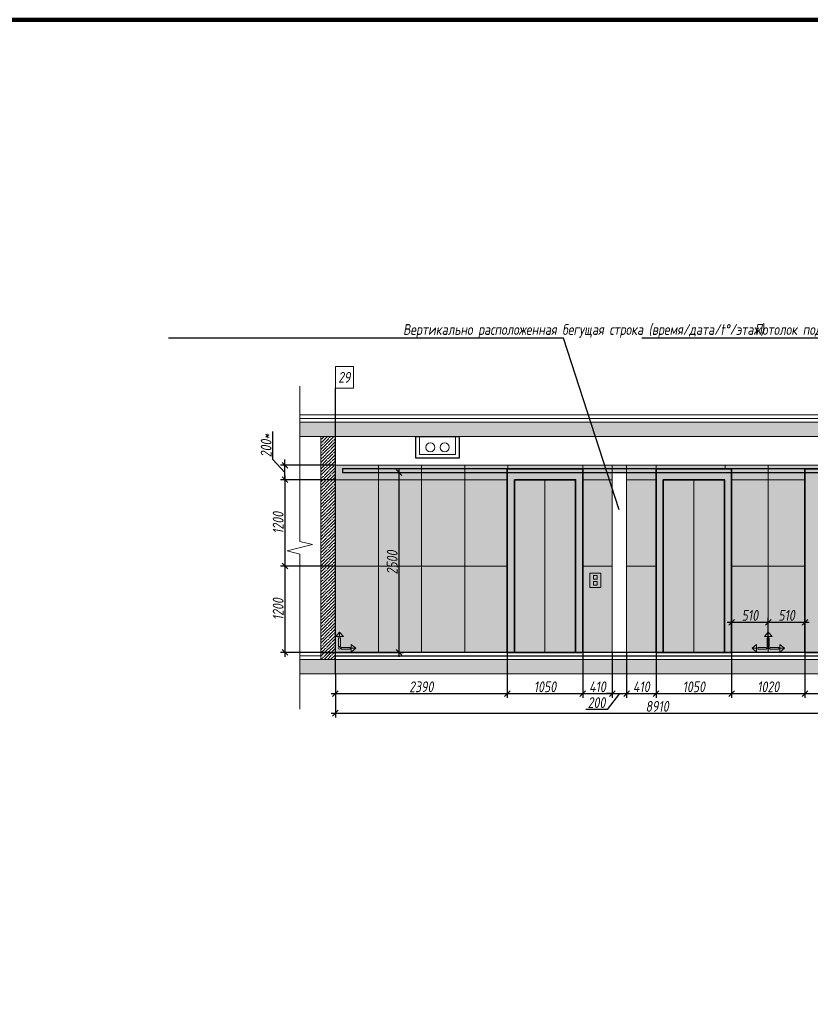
# Model space of a CAD drawing. Header units: millimetres. Extents: x -76220005 to 7466349, y -86687 to 22351.
# Tile 381 of 493: x 239324 to 250319, y 3671 to 17359. Entities that reach past the tile are written whole.
import ezdxf
from ezdxf import colors
from ezdxf.entities.mleader import LeaderData, LeaderLine
from ezdxf.math import Vec2, Vec3

# ---------------------------------------------------------------- set-up
doc = ezdxf.new("R2010")
doc.units = ezdxf.units.MM
doc.linetypes.add('DASHDOT', pattern=[25.4, 12.7, -6.35, 0, -6.35])
doc.layers.get('Defpoints').update_dxf_attribs({"color": 31})
for name, color, linetype, lineweight in [('A-DETL-GENF', 7, 'Continuous', 5), ('dim_pot', 183, 'Continuous', 9), ('Отделка стен', 253, 'Continuous', 0)]:
    doc.layers.add(name, color=color, linetype=linetype, lineweight=lineweight)
doc.layers.add('dim_razv', color=7, linetype='DASHDOT', lineweight=9, true_color=0x285228)
doc.layers.add('pol', color=7, linetype='Continuous', lineweight=15, true_color=0x55666d)
doc.styles.add('fl_iso paper', font='isocpeur.ttf', dxfattribs={"width": 0.8, "oblique": 10})
doc.styles.add('In tre', font='isocpeur.ttf', dxfattribs={"width": 0.8, "oblique": 10})
doc.dimstyles.new('In tre 1_50', dxfattribs={"dimtxt": 150, "dimasz": 80, "dimexe": 60, "dimexo": 10, "dimgap": 20, "dimtad": 1, "dimdec": 0, "dimrnd": 5, "dimzin": 0, "dimdsep": 46, "dimtxsty": 'fl_iso paper', "dimblk": 'OBLIQUE', "dimcen": 0, "dimdle": 60, "dimadec": 0, "dimazin": 0, "dimtfac": 1, "dimtdec": 0, "dimtofl": 0, "dimtmove": 1, "dimatfit": 1, "dimfxl": 40, "dimtolj": 1, "dimtzin": 0, "dimarcsym": 1})
picture_1 = doc.add_image_def('image1.png', size_in_pixel=(44, 610))

# ---------------------------------------------------------------- blocks, each defined once
blk = doc.blocks.new('*U38')
at = {"color": 0, "linetype": 'ByBlock', "lineweight": -2}
for p, q in [((0, 0), (-6, 0)), ((80.34, 0), (0, 0)), ((167.69, 0), (87.34, 0)), ((167.69, 0), (173.69, 0))]:
    blk.add_line(p, q, dxfattribs=at)
blk.add_lwpolyline([(87.34, 0), (85.59, -7), (82.09, 7), (80.34, 0)], dxfattribs=at)
blk = doc.blocks.new('_Oblique')
at = {"color": 0, "linetype": 'ByBlock', "lineweight": -2}
blk.add_line((-0.5, -0.5), (0.5, 0.5), dxfattribs=at)
blk = doc.blocks.new('*D125')
at = {"layer": 'Defpoints', "color": 0, "linetype": 'ByBlock', "transparency": 16777216}
for p in [(244524, 11064), (244599, 11064), (243502, 8564)]:
    blk.add_point(p, dxfattribs=at)
at = {"layer": 'dim_razv', "color": 0, "linetype": 'ByBlock', "lineweight": -2, "transparency": 16777216}
for p, q in [((244599, 8504), (244599, 11124)), ((244534, 11064), (244659, 11064)), ((243512, 8564), (244659, 8564))]:
    blk.add_line(p, q, dxfattribs=at)
at = {"layer": 'dim_razv', "color": 0, "linetype": 'ByBlock', "lineweight": -2, "transparency": 16777216, "xscale": 80, "yscale": 80, "zscale": 80}
for p, rotation in [((244599, 11064), 90), ((244599, 8564), 270)]:
    blk.add_blockref('_Oblique', p, dxfattribs=dict(at, rotation=rotation))
at = {"layer": 'dim_razv', "color": 0, "linetype": 'ByBlock', "transparency": 16777216, "insert": (244504, 9814), "char_height": 150, "attachment_point": 5, "rotation": 90, "style": 'fl_iso paper'}
blk.add_mtext('\\A1;2500', dxfattribs=at)
blk = doc.blocks.new('*D126')
at = {"layer": 'Defpoints', "color": 0, "linetype": 'ByBlock', "transparency": 16777216}
for p in [(243714, 8264), (252664, 8264), (252664, 7718)]:
    blk.add_point(p, dxfattribs=at)
at = {"layer": 'dim_razv', "color": 0, "linetype": 'ByBlock', "lineweight": -2, "transparency": 16777216}
for p, q in [((243714, 8254), (243714, 7658)), ((252664, 8254), (252664, 7658)), ((243654, 7718), (252724, 7718))]:
    blk.add_line(p, q, dxfattribs=at)
at = {"layer": 'dim_razv', "color": 0, "linetype": 'ByBlock', "lineweight": -2, "transparency": 16777216, "xscale": 80, "yscale": 80, "zscale": 80, "rotation": 180}
blk.add_blockref('_Oblique', (243714, 7718), dxfattribs=at)
at = {"layer": 'dim_razv', "color": 0, "linetype": 'ByBlock', "lineweight": -2, "transparency": 16777216, "xscale": 80, "yscale": 80, "zscale": 80}
blk.add_blockref('_Oblique', (252664, 7718), dxfattribs=at)
at = {"layer": 'dim_razv', "color": 0, "linetype": 'ByBlock', "transparency": 16777216, "insert": (248189, 7813), "char_height": 150, "attachment_point": 5, "style": 'fl_iso paper'}
blk.add_mtext('\\A1;8910', dxfattribs=at)
blk = doc.blocks.new('*D130')
at = {"layer": 'Defpoints', "color": 0, "linetype": 'ByBlock', "transparency": 16777216}
for p in [(246104, 8564), (243714, 8254), (246104, 7990)]:
    blk.add_point(p, dxfattribs=at)
at = {"layer": 'dim_razv', "color": 0, "linetype": 'ByBlock', "lineweight": -2, "transparency": 16777216}
for p, q in [((246104, 8554), (246104, 7930)), ((243714, 8244), (243714, 7930)), ((243654, 7990), (246164, 7990))]:
    blk.add_line(p, q, dxfattribs=at)
at = {"layer": 'dim_razv', "color": 0, "linetype": 'ByBlock', "lineweight": -2, "transparency": 16777216, "xscale": 80, "yscale": 80, "zscale": 80, "rotation": 180}
blk.add_blockref('_Oblique', (243714, 7990), dxfattribs=at)
at = {"layer": 'dim_razv', "color": 0, "linetype": 'ByBlock', "lineweight": -2, "transparency": 16777216, "xscale": 80, "yscale": 80, "zscale": 80}
blk.add_blockref('_Oblique', (246104, 7990), dxfattribs=at)
at = {"layer": 'dim_razv', "color": 0, "linetype": 'ByBlock', "transparency": 16777216, "insert": (244909, 8085), "char_height": 150, "attachment_point": 5, "style": 'fl_iso paper'}
blk.add_mtext('\\A1;2390', dxfattribs=at)
blk = doc.blocks.new('*D131')
at = {"layer": 'Defpoints', "color": 0, "linetype": 'ByBlock', "transparency": 16777216}
for p in [(246104, 8564), (247154, 8564), (247154, 7990)]:
    blk.add_point(p, dxfattribs=at)
at = {"layer": 'dim_razv', "color": 0, "linetype": 'ByBlock', "lineweight": -2, "transparency": 16777216}
for p, q in [((246104, 8554), (246104, 7930)), ((247154, 8554), (247154, 7930)), ((246044, 7990), (247214, 7990))]:
    blk.add_line(p, q, dxfattribs=at)
at = {"layer": 'dim_razv', "color": 0, "linetype": 'ByBlock', "lineweight": -2, "transparency": 16777216, "xscale": 80, "yscale": 80, "zscale": 80, "rotation": 180}
blk.add_blockref('_Oblique', (246104, 7990), dxfattribs=at)
at = {"layer": 'dim_razv', "color": 0, "linetype": 'ByBlock', "lineweight": -2, "transparency": 16777216, "xscale": 80, "yscale": 80, "zscale": 80}
blk.add_blockref('_Oblique', (247154, 7990), dxfattribs=at)
at = {"layer": 'dim_razv', "color": 0, "linetype": 'ByBlock', "transparency": 16777216, "insert": (246629, 8085), "char_height": 150, "attachment_point": 5, "style": 'fl_iso paper'}
blk.add_mtext('\\A1;1050', dxfattribs=at)
blk = doc.blocks.new('*D132')
at = {"layer": 'Defpoints', "color": 0, "linetype": 'ByBlock', "transparency": 16777216}
for p in [(247154, 8564), (247564, 8564), (247564, 7990)]:
    blk.add_point(p, dxfattribs=at)
at = {"layer": 'dim_razv', "color": 0, "linetype": 'ByBlock', "lineweight": -2, "transparency": 16777216}
for p, q in [((247154, 8554), (247154, 7930)), ((247564, 8554), (247564, 7930)), ((247094, 7990), (247624, 7990))]:
    blk.add_line(p, q, dxfattribs=at)
at = {"layer": 'dim_razv', "color": 0, "linetype": 'ByBlock', "lineweight": -2, "transparency": 16777216, "xscale": 80, "yscale": 80, "zscale": 80, "rotation": 180}
blk.add_blockref('_Oblique', (247154, 7990), dxfattribs=at)
at = {"layer": 'dim_razv', "color": 0, "linetype": 'ByBlock', "lineweight": -2, "transparency": 16777216, "xscale": 80, "yscale": 80, "zscale": 80}
blk.add_blockref('_Oblique', (247564, 7990), dxfattribs=at)
at = {"layer": 'dim_razv', "color": 0, "linetype": 'ByBlock', "transparency": 16777216, "insert": (247359, 8085), "char_height": 150, "attachment_point": 5, "style": 'fl_iso paper'}
blk.add_mtext('\\A1;410', dxfattribs=at)
blk = doc.blocks.new('*D133')
at = {"layer": 'Defpoints', "color": 0, "linetype": 'ByBlock', "transparency": 16777216}
for p in [(247564, 8564), (247764, 8564), (247764, 7990)]:
    blk.add_point(p, dxfattribs=at)
at = {"layer": 'dim_razv', "color": 0, "linetype": 'ByBlock', "lineweight": -2, "transparency": 16777216}
for p, q in [((247564, 8554), (247564, 7930)), ((247764, 8554), (247764, 7930)), ((247564, 7990), (247484, 7990)), ((247664, 7990), (247493, 7770)), ((247564, 7990), (247764, 7990)), ((247764, 7990), (247844, 7990)), ((247493, 7770), (247199, 7770))]:
    blk.add_line(p, q, dxfattribs=at)
at = {"layer": 'dim_razv', "color": 0, "linetype": 'ByBlock', "lineweight": -2, "transparency": 16777216, "xscale": 80, "yscale": 80, "zscale": 80}
blk.add_blockref('_Oblique', (247564, 7990), dxfattribs=at)
at = {"layer": 'dim_razv', "color": 0, "linetype": 'ByBlock', "lineweight": -2, "transparency": 16777216, "xscale": 80, "yscale": 80, "zscale": 80, "rotation": 180}
blk.add_blockref('_Oblique', (247764, 7990), dxfattribs=at)
at = {"layer": 'dim_razv', "color": 0, "linetype": 'ByBlock', "transparency": 16777216, "insert": (247346, 7865), "char_height": 150, "attachment_point": 5, "style": 'fl_iso paper'}
blk.add_mtext('\\A1;200', dxfattribs=at)
blk = doc.blocks.new('*D134')
at = {"layer": 'Defpoints', "color": 0, "linetype": 'ByBlock', "transparency": 16777216}
for p in [(247764, 8564), (248174, 8564), (248174, 7990)]:
    blk.add_point(p, dxfattribs=at)
at = {"layer": 'dim_razv', "color": 0, "linetype": 'ByBlock', "lineweight": -2, "transparency": 16777216}
for p, q in [((247764, 8554), (247764, 7930)), ((248174, 8554), (248174, 7930)), ((247704, 7990), (248234, 7990))]:
    blk.add_line(p, q, dxfattribs=at)
at = {"layer": 'dim_razv', "color": 0, "linetype": 'ByBlock', "lineweight": -2, "transparency": 16777216, "xscale": 80, "yscale": 80, "zscale": 80, "rotation": 180}
blk.add_blockref('_Oblique', (247764, 7990), dxfattribs=at)
at = {"layer": 'dim_razv', "color": 0, "linetype": 'ByBlock', "lineweight": -2, "transparency": 16777216, "xscale": 80, "yscale": 80, "zscale": 80}
blk.add_blockref('_Oblique', (248174, 7990), dxfattribs=at)
at = {"layer": 'dim_razv', "color": 0, "linetype": 'ByBlock', "transparency": 16777216, "insert": (247969, 8085), "char_height": 150, "attachment_point": 5, "style": 'fl_iso paper'}
blk.add_mtext('\\A1;410', dxfattribs=at)
blk = doc.blocks.new('*D135')
at = {"layer": 'Defpoints', "color": 0, "linetype": 'ByBlock', "transparency": 16777216}
for p in [(248174, 8564), (249224, 8564), (249224, 7990)]:
    blk.add_point(p, dxfattribs=at)
at = {"layer": 'dim_razv', "color": 0, "linetype": 'ByBlock', "lineweight": -2, "transparency": 16777216}
for p, q in [((248174, 8554), (248174, 7930)), ((249224, 8554), (249224, 7930)), ((248114, 7990), (249284, 7990))]:
    blk.add_line(p, q, dxfattribs=at)
at = {"layer": 'dim_razv', "color": 0, "linetype": 'ByBlock', "lineweight": -2, "transparency": 16777216, "xscale": 80, "yscale": 80, "zscale": 80, "rotation": 180}
blk.add_blockref('_Oblique', (248174, 7990), dxfattribs=at)
at = {"layer": 'dim_razv', "color": 0, "linetype": 'ByBlock', "lineweight": -2, "transparency": 16777216, "xscale": 80, "yscale": 80, "zscale": 80}
blk.add_blockref('_Oblique', (249224, 7990), dxfattribs=at)
at = {"layer": 'dim_razv', "color": 0, "linetype": 'ByBlock', "transparency": 16777216, "insert": (248699, 8085), "char_height": 150, "attachment_point": 5, "style": 'fl_iso paper'}
blk.add_mtext('\\A1;1050', dxfattribs=at)
blk = doc.blocks.new('*D136')
at = {"layer": 'Defpoints', "color": 0, "linetype": 'ByBlock', "transparency": 16777216}
for p in [(249224, 8564), (250244, 8564), (250244, 7990)]:
    blk.add_point(p, dxfattribs=at)
at = {"layer": 'dim_razv', "color": 0, "linetype": 'ByBlock', "lineweight": -2, "transparency": 16777216}
for p, q in [((249224, 8554), (249224, 7930)), ((250244, 8554), (250244, 7930)), ((249164, 7990), (250304, 7990))]:
    blk.add_line(p, q, dxfattribs=at)
at = {"layer": 'dim_razv', "color": 0, "linetype": 'ByBlock', "lineweight": -2, "transparency": 16777216, "xscale": 80, "yscale": 80, "zscale": 80, "rotation": 180}
blk.add_blockref('_Oblique', (249224, 7990), dxfattribs=at)
at = {"layer": 'dim_razv', "color": 0, "linetype": 'ByBlock', "lineweight": -2, "transparency": 16777216, "xscale": 80, "yscale": 80, "zscale": 80}
blk.add_blockref('_Oblique', (250244, 7990), dxfattribs=at)
at = {"layer": 'dim_razv', "color": 0, "linetype": 'ByBlock', "transparency": 16777216, "insert": (249734, 8085), "char_height": 150, "attachment_point": 5, "style": 'fl_iso paper'}
blk.add_mtext('\\A1;1020', dxfattribs=at)
blk = doc.blocks.new('*D137')
at = {"layer": 'Defpoints', "color": 0, "linetype": 'ByBlock', "transparency": 16777216}
for p in [(250244, 8564), (251294, 8564), (251294, 7990)]:
    blk.add_point(p, dxfattribs=at)
at = {"layer": 'dim_razv', "color": 0, "linetype": 'ByBlock', "lineweight": -2, "transparency": 16777216}
for p, q in [((250244, 8554), (250244, 7930)), ((251294, 8554), (251294, 7930)), ((250184, 7990), (251354, 7990))]:
    blk.add_line(p, q, dxfattribs=at)
at = {"layer": 'dim_razv', "color": 0, "linetype": 'ByBlock', "lineweight": -2, "transparency": 16777216, "xscale": 80, "yscale": 80, "zscale": 80, "rotation": 180}
blk.add_blockref('_Oblique', (250244, 7990), dxfattribs=at)
at = {"layer": 'dim_razv', "color": 0, "linetype": 'ByBlock', "lineweight": -2, "transparency": 16777216, "xscale": 80, "yscale": 80, "zscale": 80}
blk.add_blockref('_Oblique', (251294, 7990), dxfattribs=at)
at = {"layer": 'dim_razv', "color": 0, "linetype": 'ByBlock', "transparency": 16777216, "insert": (250769, 8085), "char_height": 150, "attachment_point": 5, "style": 'fl_iso paper'}
blk.add_mtext('\\A1;1050', dxfattribs=at)
blk = doc.blocks.new('1')
at = {"layer": 'pol', "linetype": 'ByBlock'}
h = blk.add_hatch(color=1, dxfattribs=at)
h.paths.add_polyline_path([(35776, 73135), (35803, 73135), (35803, 73259), (35776, 73259)])
h.paths.add_polyline_path([(35790, 73275), (35843, 73275), (35790, 73338)])
h.paths.add_polyline_path([(35790, 73275), (35736, 73275), (35790, 73338)])
edge = h.paths.add_edge_path()
edge.add_arc((35790, 73111), 13.4, 0, 360)
h = blk.add_hatch(color=1, dxfattribs=at)
h.paths.add_polyline_path([(35813, 73097), (35813, 73124), (35937, 73124), (35937, 73097)])
h.paths.add_polyline_path([(35952, 73111), (35952, 73164), (36016, 73111)])
h.paths.add_polyline_path([(35952, 73111), (35952, 73057), (36016, 73111)])
at = {"layer": 'pol', "color": 1, "linetype": 'ByBlock'}
for points in [[(35790, 73275), (35736, 73275), (35790, 73338), (35790, 73275)], [(35790, 73275), (35843, 73275), (35790, 73338), (35790, 73275)], [(35952, 73111), (35952, 73164), (36016, 73111), (35952, 73111)], [(35952, 73111), (35952, 73057), (36016, 73111), (35952, 73111)]]:
    blk.add_lwpolyline(points, dxfattribs=at)
for points in [[(35776, 73135), (35803, 73135), (35803, 73259), (35776, 73259)], [(35813, 73097), (35813, 73124), (35937, 73124), (35937, 73097)]]:
    blk.add_lwpolyline(points, close=True, dxfattribs=at)
blk.add_circle((35790, 73111), 13.4, dxfattribs=at)
blk = doc.blocks.new('*D207')
at = {"color": 0, "lineweight": -2, "transparency": 16777216}
for p, q in [((249224, 8574), (249224, 9043)), ((249734, 8630), (249734, 9043)), ((249164, 8983), (249794, 8983))]:
    blk.add_line(p, q, dxfattribs=at)
at = {"layer": 'Defpoints', "color": 0, "transparency": 16777216}
for p in [(249734, 8983), (249224, 8564), (249734, 8620)]:
    blk.add_point(p, dxfattribs=at)
at = {"color": 0, "lineweight": -2, "transparency": 16777216, "xscale": 80, "yscale": 80, "zscale": 80, "rotation": 180}
blk.add_blockref('_Oblique', (249224, 8983), dxfattribs=at)
at = {"color": 0, "lineweight": -2, "transparency": 16777216, "xscale": 80, "yscale": 80, "zscale": 80}
blk.add_blockref('_Oblique', (249734, 8983), dxfattribs=at)
at = {"color": 0, "transparency": 16777216, "insert": (249479, 9078), "char_height": 150, "attachment_point": 5, "style": 'fl_iso paper'}
blk.add_mtext('\\A1;510', dxfattribs=at)
blk = doc.blocks.new('*D208')
at = {"color": 0, "lineweight": -2, "transparency": 16777216}
for p, q in [((249734, 8630), (249734, 9043)), ((250244, 8574), (250244, 9043)), ((249674, 8983), (250304, 8983))]:
    blk.add_line(p, q, dxfattribs=at)
at = {"layer": 'Defpoints', "color": 0, "transparency": 16777216}
for p in [(250244, 8983), (249734, 8620), (250244, 8564)]:
    blk.add_point(p, dxfattribs=at)
at = {"color": 0, "lineweight": -2, "transparency": 16777216, "xscale": 80, "yscale": 80, "zscale": 80, "rotation": 180}
blk.add_blockref('_Oblique', (249734, 8983), dxfattribs=at)
at = {"color": 0, "lineweight": -2, "transparency": 16777216, "xscale": 80, "yscale": 80, "zscale": 80}
blk.add_blockref('_Oblique', (250244, 8983), dxfattribs=at)
at = {"color": 0, "transparency": 16777216, "insert": (249989, 9078), "char_height": 150, "attachment_point": 5, "style": 'fl_iso paper'}
blk.add_mtext('\\A1;510', dxfattribs=at)
blk = doc.blocks.new('*D239')
at = {"layer": 'Defpoints', "color": 0, "linetype": 'ByBlock', "transparency": 16777216}
for p in [(243714, 10964), (243013, 9764), (243714, 9764)]:
    blk.add_point(p, dxfattribs=at)
at = {"layer": 'dim_razv', "color": 0, "linetype": 'ByBlock', "lineweight": -2, "transparency": 16777216}
for p, q in [((243704, 10964), (242953, 10964)), ((243013, 11024), (243013, 9704)), ((243704, 9764), (242953, 9764))]:
    blk.add_line(p, q, dxfattribs=at)
at = {"layer": 'dim_razv', "color": 0, "linetype": 'ByBlock', "lineweight": -2, "transparency": 16777216, "xscale": 80, "yscale": 80, "zscale": 80}
for p, rotation in [((243013, 10964), 90), ((243013, 9764), 270)]:
    blk.add_blockref('_Oblique', p, dxfattribs=dict(at, rotation=rotation))
at = {"layer": 'dim_razv', "color": 0, "linetype": 'ByBlock', "transparency": 16777216, "insert": (242918, 10364), "char_height": 150, "attachment_point": 5, "rotation": 90, "style": 'fl_iso paper'}
blk.add_mtext('\\A1;1200', dxfattribs=at)
blk = doc.blocks.new('*D240')
at = {"layer": 'Defpoints', "color": 0, "linetype": 'ByBlock', "transparency": 16777216}
for p in [(243714, 9764), (243013, 8564), (243714, 8564)]:
    blk.add_point(p, dxfattribs=at)
at = {"layer": 'dim_razv', "color": 0, "linetype": 'ByBlock', "lineweight": -2, "transparency": 16777216}
for p, q in [((243704, 9764), (242953, 9764)), ((243013, 9824), (243013, 8504)), ((243704, 8564), (242953, 8564))]:
    blk.add_line(p, q, dxfattribs=at)
at = {"layer": 'dim_razv', "color": 0, "linetype": 'ByBlock', "lineweight": -2, "transparency": 16777216, "xscale": 80, "yscale": 80, "zscale": 80}
for p, rotation in [((243013, 9764), 90), ((243013, 8564), 270)]:
    blk.add_blockref('_Oblique', p, dxfattribs=dict(at, rotation=rotation))
at = {"layer": 'dim_razv', "color": 0, "linetype": 'ByBlock', "transparency": 16777216, "insert": (242918, 9164), "char_height": 150, "attachment_point": 5, "rotation": 90, "style": 'fl_iso paper'}
blk.add_mtext('\\A1;1200', dxfattribs=at)
blk = doc.blocks.new('*D241')
at = {"layer": 'Defpoints', "color": 0, "linetype": 'ByBlock', "transparency": 16777216}
for p in [(243013, 11164), (243714, 11164), (243704, 10964)]:
    blk.add_point(p, dxfattribs=at)
at = {"layer": 'dim_razv', "color": 0, "linetype": 'ByBlock', "lineweight": -2, "transparency": 16777216}
for p, q in [((242846, 11244), (242846, 11633)), ((243013, 11064), (242846, 11244)), ((243013, 11164), (243013, 11244)), ((243704, 11164), (242953, 11164)), ((243013, 10964), (243013, 11164)), ((243694, 10964), (242953, 10964)), ((243013, 10964), (243013, 10884))]:
    blk.add_line(p, q, dxfattribs=at)
at = {"layer": 'dim_razv', "color": 0, "linetype": 'ByBlock', "lineweight": -2, "transparency": 16777216, "xscale": 80, "yscale": 80, "zscale": 80}
for p, rotation in [((243013, 11164), 270), ((243013, 10964), 90)]:
    blk.add_blockref('_Oblique', p, dxfattribs=dict(at, rotation=rotation))
at = {"layer": 'dim_razv', "color": 0, "linetype": 'ByBlock', "transparency": 16777216, "insert": (242751, 11439), "char_height": 150, "attachment_point": 5, "rotation": 90, "style": 'fl_iso paper'}
blk.add_mtext('\\A1;200*', dxfattribs=at)

msp = doc.modelspace()

# ---------------------------------------------------------------- hatches: boundary and pattern name
at = {"lineweight": 13, "true_color": 0xb5b5b5}
h = msp.add_hatch(color=253, dxfattribs=at)
h.dxf.hatch_style = 1
h.paths.add_polyline_path([(246103.8, 11114), (247153.8, 11114), (247153.8, 8564), (246103.8, 8564)])
h.paths.add_polyline_path([(248173.8, 11114), (249223.8, 11114), (249223.8, 8564), (248173.8, 8564)])
h.paths.add_polyline_path([(250243.8, 11114), (251293.8, 11114), (251293.8, 8564), (250243.8, 8564)])
h.paths.add_polyline_path([(257423.8, 11114), (258823.8, 11114), (258823.8, 8564), (257423.8, 8564)])
h.paths.add_polyline_path([(260323.8, 11114), (261723.8, 11114), (261723.8, 8564), (260323.8, 8564)])
h = msp.add_hatch(color=253, dxfattribs=at)
h.dxf.hatch_style = 1
h.paths.add_polyline_path([(247253.8, 9664), (247403.8, 9664), (247403.8, 9464), (247253.8, 9464)])
h.paths.add_polyline_path([(251393.8, 9664), (251543.8, 9664), (251543.8, 9464), (251393.8, 9464)])
h.paths.add_polyline_path([(261823.8, 9664), (261973.8, 9664), (261973.8, 9464), (261823.8, 9464)])
at = {"layer": 'A-DETL-GENF'}
h = msp.add_hatch(dxfattribs=at)
h.set_pattern_fill('ANSI35', color=256, scale=20, style=0)
h.set_pattern_definition([(45, (122881.06, 722.8), (-89.80256, 89.80256), []), (45, (122970.86, 722.8), (-89.80256, 89.80256), [158.75, -31.75, 0, -31.75])])
h.paths.add_polyline_path([(243219.3, 11564), (266774.7, 11564), (266774.7, 11764), (243219.3, 11764)])
h.paths.add_polyline_path([(243219.3, 8264), (266774.7, 8264), (266774.7, 8464), (243219.3, 8464)])
h = msp.add_hatch(dxfattribs=at)
h.set_pattern_fill('ANSI35', color=256, scale=10, style=0)
h.set_pattern_definition([(45, (90307.794, 13356.9), (-44.90128, 44.90128), []), (45, (90352.695, 13356.9), (-44.90128, 44.90128), [79.375, -15.875, 0, -15.875])])
h.paths.add_polyline_path([(243513.8, 11564), (243713.8, 11564), (243713.8, 8464), (243513.8, 8464)])
at = {"layer": 'dim_razv', "true_color": 0xeceae4, "transparency": 33554687}
h = msp.add_hatch(dxfattribs=at)
h.set_pattern_fill('AR-SAND', color=254, scale=3, angle=315)
h.set_pattern_definition([(352.5, (23039.9, 13356.9), (100.426047, 107.214405), [0, -115.824, 0, -129.54, 0, -123.825]), (322.5, (23039.9, 13356.9), (247.41986, 56.70328), [0, -62.484, 0, -104.394, 0, -40.005]), (282.5, (22973.63, 13423.18), (168.099694, -167.48995), [0, -38.1, 0, -137.16, 0, -179.07]), (272.5, (22973.63, 13423.18), (209.26523, -114.68433), [0, -19.05, 0, -89.916, 0, -102.87])])
h.paths.add_polyline_path([(243713.8, 8564), (243713.8, 11164), (255823.8, 11164), (255823.8, 11089), (256273.8, 11089), (256273.8, 10714), (257073.8, 10714), (257073.8, 11164), (266133.8, 11164), (266133.8, 8564), (265983.8, 8564), (265983.8, 10744), (264023.8, 10744), (264023.8, 8564), (261723.8, 8564), (261723.8, 11114), (257423.8, 11114), (257423.8, 8564), (254773.8, 8564), (254773.8, 10744), (252813.8, 10744), (252813.8, 8564), (251293.8, 8564), (251293.8, 11114), (250243.8, 11114), (250243.8, 8564), (249223.8, 8564), (249223.8, 11114), (248173.8, 11114), (248173.8, 8564), (247763.8, 8564), (247763.8, 11064), (247563.8, 11064), (247563.8, 8564), (247153.8, 8564), (247153.8, 11114), (246103.8, 11114), (246103.8, 8564)])
h.paths.add_polyline_path([(247253.8, 9664), (247403.8, 9664), (247403.8, 9464), (247253.8, 9464)], flags=16)
h.paths.add_polyline_path([(251393.8, 9664), (251543.8, 9664), (251543.8, 9464), (251393.8, 9464)], flags=16)
h.paths.add_polyline_path([(261823.8, 9664), (261973.8, 9664), (261973.8, 9464), (261823.8, 9464)], flags=16)

# ---------------------------------------------------------------- linework, layer by layer
at = {"lineweight": 30}
for points in [[(243713.8, 8264), (243713.8, 12237.6)], [(266133.8, 8564), (243713.8, 8564)], [(243713.8, 8514), (266133.8, 8514)]]:
    msp.add_lwpolyline(points, dxfattribs=at)
at = {"lineweight": 13}
for points in [[(243219.3, 11814), (266774.7, 11814), (266774.7, 11864), (243219.3, 11864)], [(266774.7, 11764), (243219.3, 11764), (243219.3, 11814), (266774.7, 11814)], [(243219.3, 11564), (266774.7, 11564), (266774.7, 11764), (243219.3, 11764)], [(243713.8, 8464), (243513.8, 8464), (243513.8, 11564), (243713.8, 11564)], [(243513.8, 11564), (243713.8, 11564), (243713.8, 8464), (243513.8, 8464)], [(247153.8, 11064), (247563.8, 11064), (247563.8, 8564), (247153.8, 8564)], [(247763.8, 8564), (248173.8, 8564), (248173.8, 11064), (247763.8, 11064)], [(247253.8, 9664), (247403.8, 9664), (247403.8, 9464), (247253.8, 9464)], [(247303.8, 9631.1), (247353.8, 9631.1), (247353.8, 9581.1), (247303.8, 9581.1)], [(247303.8, 9496.9), (247353.8, 9496.9), (247353.8, 9546.9), (247303.8, 9546.9)], [(243219.3, 8264), (266774.7, 8264), (266774.7, 8464), (243219.3, 8464)]]:
    msp.add_lwpolyline(points, close=True, dxfattribs=at)
for points in [[(245433.8, 11564), (245433.8, 11264), (244833.8, 11264), (244833.8, 11564)], [(245383.8, 11564), (245383.8, 11314), (244883.8, 11314), (244883.8, 11564)], [(246628.8, 10964), (246628.8, 8564)], [(248698.8, 10964), (248698.8, 8564)], [(243513.8, 8564), (243219.3, 8564), (243219.3, 8514), (243513.8, 8514)], [(266473.8, 8514), (266774.7, 8514), (266774.7, 8464), (243219.3, 8464), (243219.3, 8514), (243513.8, 8514)], [(243713.8, 8514), (266133.8, 8514)]]:
    msp.add_lwpolyline(points, dxfattribs=at)
msp.add_lwpolyline([(244833.8, 11564), (245433.8, 11564), (245433.8, 11264), (244833.8, 11264)], close=True)
at = {"color": 0, "linetype": 'ByBlock', "lineweight": 0}
msp.add_lwpolyline([(251293.8, 11114), (250243.8, 11114), (250243.8, 8564), (249223.8, 8564), (249223.8, 11114), (248173.8, 11114), (248173.8, 8564), (247763.8, 8564), (247763.8, 11064), (247563.8, 11064), (247563.8, 8564), (247153.8, 8564), (247153.8, 11114), (246103.8, 11114), (246103.8, 8564), (243713.8, 8564), (243713.8, 11164), (255823.8, 11164)], dxfattribs=at)
at = {"lineweight": 30}
msp.add_lwpolyline([(252563.8, 11114), (243813.8, 11114), (243813.8, 11064), (252563.8, 11064)], close=True, dxfattribs=at)
at = {"lineweight": 35}
for points in [[(246103.8, 11114), (247153.8, 11114), (247153.8, 8564), (246103.8, 8564)], [(248173.8, 11114), (249223.8, 11114), (249223.8, 8564), (248173.8, 8564)], [(250243.8, 11114), (251293.8, 11114), (251293.8, 8564), (250243.8, 8564)], [(246203.8, 10964), (247053.8, 10964), (247053.8, 8564), (246203.8, 8564)], [(248273.8, 10964), (249123.8, 10964), (249123.8, 8564), (248273.8, 8564)]]:
    msp.add_lwpolyline(points, close=True, dxfattribs=at)
at = {"color": 1, "lineweight": 13, "true_color": 0xf50000}
msp.add_circle((245034.8, 11414), 62.5, dxfattribs=at)
at = {"color": 5, "lineweight": 13, "true_color": 0x0000f0}
msp.add_circle((245232.8, 11414), 62.5, dxfattribs=at)
at = {"layer": 'Defpoints', "color": 1, "lineweight": 100}
msp.add_lwpolyline([(145825.4, -10016.5), (315237.4, -10016.5), (315237.4, 17359), (145825.4, 17359)], close=True, dxfattribs=at)
at = {"layer": 'dim_pot', "color": 10, "lineweight": 0}
msp.add_lwpolyline([(243713.8, 12537.6), (243963.8, 12537.6), (243963.8, 12237.6), (243713.8, 12237.6)], close=True, dxfattribs=at)
at = {"layer": 'dim_razv', "color": 0, "linetype": 'ByBlock'}
msp.add_lwpolyline([(247563.8, 11064), (247563.8, 8564), (247763.8, 8564), (247763.8, 11064)], close=True, dxfattribs=at)
at = {"layer": 'Отделка стен', "transparency": 33554687}
for points in [[(243713.8, 11164), (243713.8, 10964), (244313.8, 10964), (244313.8, 11164)], [(244313.8, 11164), (244313.8, 10964), (244913.8, 10964), (244913.8, 11164)], [(244913.8, 11164), (244913.8, 10964), (245513.8, 10964), (245513.8, 11164)], [(245513.8, 11164), (245513.8, 10964), (246103.8, 10964)], [(246113.8, 11114), (246113.8, 11164)], [(246113.8, 11164), (246113.8, 11114), (247153.8, 11114), (247153.8, 11164)], [(247153.8, 11164), (247153.8, 10964), (247563.8, 10964), (247563.8, 11164)], [(247763.8, 11164), (247763.8, 10964), (248173.8, 10964), (248173.8, 11164)], [(248173.8, 11164), (248173.8, 11114)], [(249133.8, 11114), (249133.8, 11164)], [(249133.8, 11164), (249133.8, 11114)], [(249223.8, 10964), (249733.8, 10964), (249733.8, 11164)], [(249733.8, 11164), (249733.8, 10964), (250243.8, 10964)]]:
    msp.add_lwpolyline(points, dxfattribs=at)
for points in [[(243713.8, 10964), (243713.8, 9764), (244313.8, 9764), (244313.8, 10964)], [(244313.8, 10964), (244313.8, 9764), (244913.8, 9764), (244913.8, 10964)], [(244913.8, 10964), (244913.8, 9764), (245513.8, 9764), (245513.8, 10964)], [(245513.8, 10964), (245513.8, 9764), (246103.8, 9764), (246103.8, 10964)], [(247153.8, 10964), (247153.8, 9764), (247563.8, 9764), (247563.8, 10964)], [(247763.8, 10964), (247763.8, 9764), (248173.8, 9764), (248173.8, 10964)], [(249223.8, 10964), (249223.8, 9764), (249733.8, 9764), (249733.8, 10964)], [(249733.8, 10964), (249733.8, 9764), (250243.8, 9764), (250243.8, 10964)], [(243713.8, 9764), (243713.8, 8564), (244313.8, 8564), (244313.8, 9764)], [(244313.8, 9764), (244313.8, 8564), (244913.8, 8564), (244913.8, 9764)], [(244913.8, 9764), (244913.8, 8564), (245513.8, 8564), (245513.8, 9764)], [(245513.8, 9764), (245513.8, 8564), (246103.8, 8564), (246103.8, 9764)], [(247153.8, 9764), (247153.8, 8564), (247563.8, 8564), (247563.8, 9764)], [(247763.8, 9764), (247763.8, 8564), (248173.8, 8564), (248173.8, 9764)], [(249223.8, 9764), (249223.8, 8564), (249733.8, 8564), (249733.8, 9764)], [(249733.8, 9764), (249733.8, 8564), (250243.8, 8564), (250243.8, 9764)]]:
    msp.add_lwpolyline(points, close=True, dxfattribs=at)

# ---------------------------------------------------------------- block references
at = {"lineweight": 13, "xscale": 25, "yscale": 25, "zscale": 25, "rotation": 270}
msp.add_blockref('*U38', (243219.3, 12114.3), dxfattribs=at)
at = {"linetype": 'ByBlock', "yscale": 0.9938708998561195, "zscale": 0.9938708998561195}
for p, xscale in [((208202, -64042.3), 0.9938708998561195), ((285304.2, -64042.3), -0.9938708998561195), ((214163.4, -64042.3), 0.9938708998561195)]:
    msp.add_blockref('1', p, dxfattribs=dict(at, xscale=xscale))

# ---------------------------------------------------------------- texts
at = {"layer": 'dim_pot', "color": 10, "lineweight": 0, "insert": (243838.8, 12387.6), "char_height": 150, "attachment_point": 5, "style": 'fl_iso paper'}
msp.add_mtext_dynamic_manual_height_columns('29', width=190.261, gutter_width=1350, heights=[0], dxfattribs=at)

# ---------------------------------------------------------------- dimensions: what is measured, and where the dimension line sits
for base, p1, p2, picture, middle in [((249733.8, 8983), (249223.8, 8564), (249733.8, 8620.1), '*D207', (249478.8, 9078)), ((250243.8, 8983), (249733.8, 8620.1), (250243.8, 8564), '*D208', (249988.8, 9078))]:
    dim = msp.add_linear_dim(base=base, p1=p1, p2=p2, dimstyle='In tre 1_50')
    dim.commit()
    dim.dimension.update_dxf_attribs({"geometry": picture, "text_midpoint": middle})
at = {"layer": 'dim_razv', "linetype": 'ByBlock'}
dim = msp.add_linear_dim(base=(243012.7, 11164), p1=(243703.8, 10964), p2=(243713.8, 11164), angle=90, text='<>*', dimstyle='In tre 1_50', dxfattribs=at)
dim.commit()
dim.dimension.update_dxf_attribs({"geometry": '*D241', "text_midpoint": (242846.3, 11264), "dimtype": 160})
for base, p1, p2, picture, middle in [((244599.4, 11064), (243501.8, 8564), (244523.6, 11064), '*D125', (244504.4, 9814)), ((243012.7, 9764), (243713.8, 10964), (243713.8, 9764), '*D239', (242917.7, 10364)), ((243012.7, 8564), (243713.8, 9764), (243713.8, 8564), '*D240', (242917.7, 9164))]:
    dim = msp.add_linear_dim(base=base, p1=p1, p2=p2, angle=90, dimstyle='In tre 1_50', dxfattribs=at)
    dim.commit()
    dim.dimension.update_dxf_attribs({"geometry": picture, "text_midpoint": middle})
for base, p1, p2, picture, middle in [((246103.8, 7989.8), (243713.8, 8254), (246103.8, 8564), '*D130', (244908.8, 8084.8)), ((247153.8, 7989.8), (246103.8, 8564), (247153.8, 8564), '*D131', (246628.8, 8084.8)), ((247563.8, 7989.8), (247153.8, 8564), (247563.8, 8564), '*D132', (247358.8, 8084.8)), ((248173.8, 7989.8), (247763.8, 8564), (248173.8, 8564), '*D134', (247968.8, 8084.8)), ((249223.8, 7989.8), (248173.8, 8564), (249223.8, 8564), '*D135', (248698.8, 8084.8)), ((250243.8, 7989.8), (249223.8, 8564), (250243.8, 8564), '*D136', (249733.8, 8084.8)), ((251293.8, 7989.8), (250243.8, 8564), (251293.8, 8564), '*D137', (250768.8, 8084.8))]:
    dim = msp.add_linear_dim(base=base, p1=p1, p2=p2, dimstyle='In tre 1_50', dxfattribs=at)
    dim.commit()
    dim.dimension.update_dxf_attribs({"geometry": picture, "text_midpoint": middle})
dim = msp.add_linear_dim(base=(247763.8, 7989.8), p1=(247563.8, 8564), p2=(247763.8, 8564), dimstyle='In tre 1_50', dxfattribs=at)
dim.commit()
dim.dimension.update_dxf_attribs({"geometry": '*D133', "text_midpoint": (247473.1, 7769.8), "dimtype": 160})
dim = msp.add_linear_dim(base=(252663.8, 7717.8), p1=(243713.8, 8264), p2=(252663.8, 8264), text='8910', dimstyle='In tre 1_50', dxfattribs=at)
dim.commit()
dim.dimension.update_dxf_attribs({"geometry": '*D126', "text_midpoint": (248188.8, 7812.8)})

# ---------------------------------------------------------------- pictures from other files: only their frames are drawn
at = {"lineweight": 13}
image = msp.add_image(picture_1, insert=(247563.8, 8491.3), size_in_units=(200, 2772.7), dxfattribs=at)
image.set_boundary_path([(-0.5, 43.5), (-0.5, 593.5), (43.5, 593.5), (43.5, 43.5), (-0.5, 43.5)])

# ---------------------------------------------------------------- leaders
at = {"layer": 'dim_razv', "color": 0, "linetype": 'ByBlock'}
ml = msp.add_multileader_mtext('Standard', dxfattribs=at)
ml.set_content('Потолок подвесной, реечный\\Pрейка 50х50 белого цвета, шаг рейки 120-125мм', style='In tre')
ml.set_leader_properties()
ml.build(insert=Vec2(0, 0))
ml.multileader.update_dxf_attribs({"text_left_attachment_type": 6, "text_right_attachment_type": 6, "dogleg_length": 1, "arrow_head_size": 0, "scale": 50})
ctx = ml.context
ctx.base_point, ctx.scale, ctx.char_height, ctx.arrow_head_size, ctx.landing_gap_size, ctx.plane_origin = Vec3(210834.7, 13098.8), 50, 150, 0, 4.5, Vec3(220470.5, 11304.3)
ctx.left_attachment, ctx.right_attachment = 6, 6
notes = []
notes.append((ctx, [(0, (1, 1, 0), (213086.6, 13098.8), (-1, 0), 50, [(0, [(214358.1, 10864), (213006.1, 11114)], 0, [])])]))
ctx.mtext.insert, ctx.mtext.width, ctx.mtext.defined_height, ctx.mtext.flow_direction = Vec3(210839.2, 13293.8), 2509.515, 696.6, 5
ml = msp.add_multileader_mtext('Standard', dxfattribs=at)
ml.set_content('Потолок подвесной, реечный\\Pрейка 50х50 белого цвета, шаг рейки 120-125мм', style='In tre')
ml.set_leader_properties()
ml.build(insert=Vec2(0, 0))
ml.multileader.update_dxf_attribs({"text_left_attachment_type": 6, "text_right_attachment_type": 6, "dogleg_length": 1, "arrow_head_size": 0, "scale": 50})
ctx = ml.context
ctx.base_point, ctx.scale, ctx.char_height, ctx.arrow_head_size, ctx.landing_gap_size, ctx.plane_origin = Vec3(225839.2, 13098.8), 50, 150, 0, 4.5, Vec3(235424.9, 11304.3)
ctx.left_attachment, ctx.right_attachment = 6, 6
notes.append((ctx, [(0, (1, 1, 0), (228091.1, 13098.8), (-1, 0), 50, [(1, [(229220.3, 11114)], 0, [])])]))
ctx.mtext.insert, ctx.mtext.width, ctx.mtext.defined_height, ctx.mtext.flow_direction = Vec3(225843.7, 13293.8), 2509.515, 696.6, 5
ml = msp.add_multileader_mtext('Standard', dxfattribs=at)
ml.set_content('Вертикально расположенная бегущая строка (время/дата/t%%D/этаж)', style='In tre')
ml.set_leader_properties()
ml.build(insert=Vec2(0, 0))
ml.multileader.update_dxf_attribs({"text_left_attachment_type": 6, "text_right_attachment_type": 6, "dogleg_length": 1, "arrow_head_size": 0, "scale": 50})
ctx = ml.context
ctx.base_point, ctx.scale, ctx.char_height, ctx.arrow_head_size, ctx.landing_gap_size, ctx.plane_origin = Vec3(244651.3, 12932.2), 50, 150, 0, 4.5, Vec3(253179.9, 11137.7)
ctx.left_attachment, ctx.right_attachment = 6, 6
notes.append((ctx, [(0, (1, 1, 0), (246884.7, 12932.2), (-1, 0), 50, [(1, [(247661.2, 10545.8)], 0, [])])]))
ctx.mtext.insert, ctx.mtext.width, ctx.mtext.defined_height, ctx.mtext.flow_direction = Vec3(244655.8, 13127.2), 2509.515, 696.6, 5
ml = msp.add_multileader_mtext('Standard', dxfattribs=at)
ml.set_content('Потолок подвесной ГКЛ, окраска RAL9016', style='In tre')
ml.set_leader_properties()
ml.build(insert=Vec2(0, 0))
ml.multileader.update_dxf_attribs({"text_left_attachment_type": 6, "text_right_attachment_type": 6, "dogleg_length": 1, "arrow_head_size": 0, "scale": 50})
ctx = ml.context
ctx.base_point, ctx.scale, ctx.char_height, ctx.arrow_head_size, ctx.landing_gap_size, ctx.plane_origin = Vec3(249538.4, 12932.2), 50, 150, 0, 4.5, Vec3(257727.7, 11137.7)
ctx.left_attachment, ctx.right_attachment = 6, 6
notes.append((ctx, [(0, (1, 1, 0), (251432.5, 12932.2), (-1, 0), 50, [(1, [(251615.3, 11114)], 0, [])])]))
ctx.mtext.insert, ctx.mtext.width, ctx.mtext.defined_height, ctx.mtext.flow_direction = Vec3(249542.9, 13127.2), 2509.515, 696.6, 5
ml = msp.add_multileader_mtext('Standard', dxfattribs=at)
ml.set_content('Окраска запотолочного пространства в белый цвет RAL9016', style='In tre')
ml.set_leader_properties()
ml.build(insert=Vec2(0, 0))
ml.multileader.update_dxf_attribs({"text_left_attachment_type": 6, "text_right_attachment_type": 6, "dogleg_length": 1, "arrow_head_size": 0, "scale": 50})
ctx = ml.context
ctx.base_point, ctx.scale, ctx.char_height, ctx.arrow_head_size, ctx.landing_gap_size, ctx.plane_origin = Vec3(217741.7, 12940.3), 50, 150, 0, 4.5, Vec3(222526.2, 9249.7)
ctx.left_attachment, ctx.right_attachment = 6, 6
notes.append((ctx, [(0, (1, 1, 0), (217691.7, 12940.3), (1, 0), 50, [(0, [(217401.3, 11250.4)], 0, [])])]))
ctx.mtext.insert, ctx.mtext.width, ctx.mtext.flow_direction = Vec3(217746.2, 13120.3), 3148.852, 5
ml = msp.add_multileader_mtext('Standard', dxfattribs=at)
ml.set_content('Окраска запотолочного пространства в белый цвет RAL9016', style='In tre')
ml.set_leader_properties()
ml.build(insert=Vec2(0, 0))
ml.multileader.update_dxf_attribs({"text_left_attachment_type": 6, "text_right_attachment_type": 6, "dogleg_length": 1, "arrow_head_size": 0, "scale": 50})
ctx = ml.context
ctx.base_point, ctx.scale, ctx.char_height, ctx.arrow_head_size, ctx.landing_gap_size, ctx.plane_origin = Vec3(232212.2, 12940.3), 50, 150, 0, 4.5, Vec3(236936.8, 9249.7)
ctx.left_attachment, ctx.right_attachment = 6, 6
notes.append((ctx, [(0, (1, 1, 0), (232162.2, 12940.3), (1, 0), 50, [(0, [(231811.9, 11390.7)], 0, [])])]))
ctx.mtext.insert, ctx.mtext.width, ctx.mtext.flow_direction = Vec3(232216.7, 13120.3), 3148.852, 5
ml = msp.add_multileader_mtext('Standard', dxfattribs=at)
ml.set_content('Решетка вентиляционная декоративная 700х550 в цвет стен', style='In tre')
ml.set_leader_properties()
ml.build(insert=Vec2(0, 0))
ml.multileader.update_dxf_attribs({"text_left_attachment_type": 6, "text_right_attachment_type": 6, "dogleg_length": 1, "arrow_head_size": 0, "scale": 50})
ctx = ml.context
ctx.base_point, ctx.scale, ctx.char_height, ctx.arrow_head_size, ctx.landing_gap_size, ctx.plane_origin = Vec3(217568.9, 7381.7), 50, 150, 0, 4.5, Vec3(222406.8, 5587.2)
ctx.left_attachment, ctx.right_attachment = 6, 6
notes.append((ctx, [(1, (1, 1, 0), (217518.9, 7381.7), (1, 0), 50, [(1, [(216995.1, 8664)], 0, [])])]))
ctx.mtext.insert, ctx.mtext.width, ctx.mtext.defined_height, ctx.mtext.flow_direction = Vec3(217573.4, 7576.7), 2985.437, 696.6, 5
for ctx, leaders in notes:
    for number, flags, end, landing, length, lines in leaders:
        leader = LeaderData()
        leader.index, (leader.has_last_leader_line, leader.has_dogleg_vector, leader.attachment_direction) = number, flags
        leader.last_leader_point, leader.dogleg_vector, leader.dogleg_length = Vec3(end), Vec3(landing), length
        for number, points, colour, breaks in lines:
            line = LeaderLine()
            line.index, line.vertices, line.color, line.breaks = number, Vec3.list(points), colors.encode_raw_color(colour), breaks
            leader.lines.append(line)
        ctx.leaders.append(leader)

doc.saveas('drawing.dxf')
